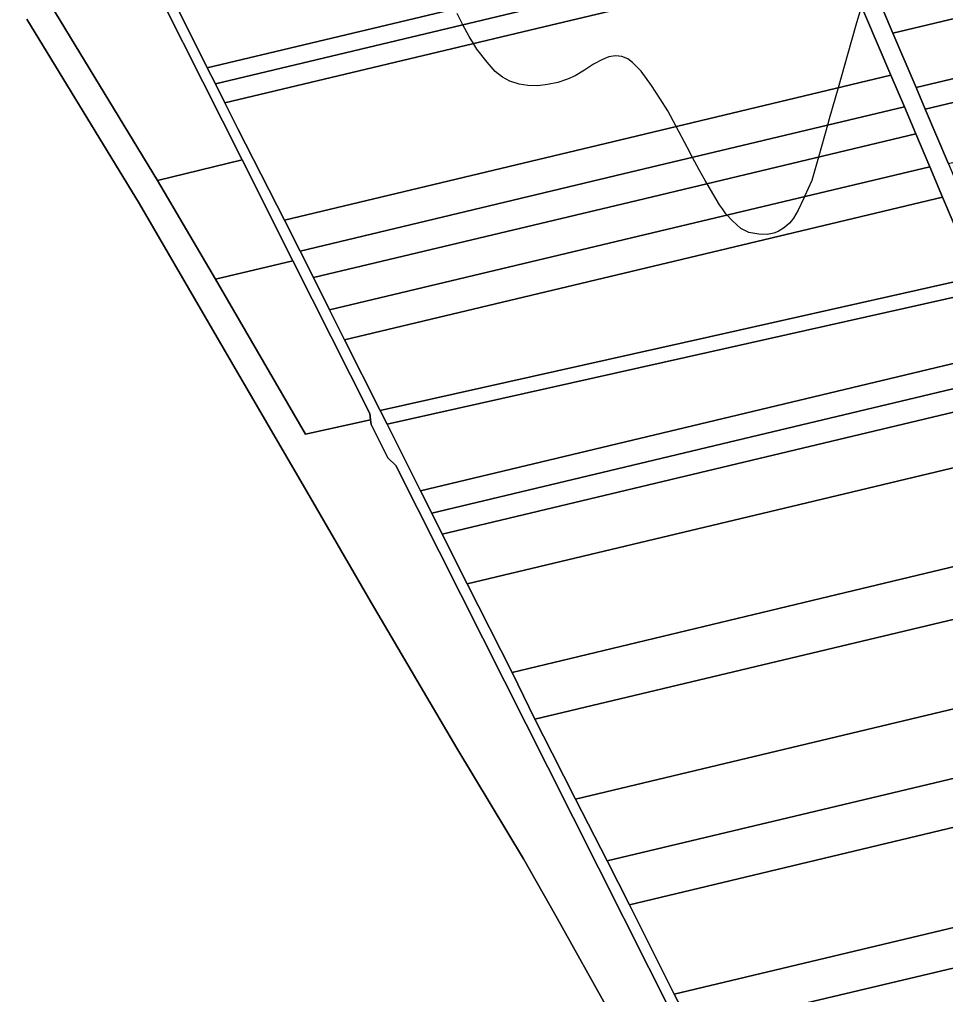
# Model space of a CAD drawing. Extents: x -521939 to -516426, y -1197857 to -1189551.
# Drawn here: x -521630 to -521130, y -1191990 to -1191463 of the extents above; entities that cross this region are included whole.
import ezdxf

# ---------------------------------------------------------------- set-up
doc = ezdxf.new("R2010")
doc.units = 0
for name, color, linetype in [('95560013', 7, 'Continuous'), ('95640013', 7, 'Continuous'), ('95660013', 7, 'Continuous')]:
    doc.layers.add(name, color=color, linetype=linetype)

msp = doc.modelspace()

# ---------------------------------------------------------------- linework, layer by layer
at = {"layer": '95560013'}
for points in [[(-521167.05, -1191451.05), (-520992.31, -1191409.36), (-520817.57, -1191367.67), (-520745.31, -1191350.43), (-520740.08, -1191370.95), (-520800.63, -1191385.4), (-520979.64, -1191428.12), (-521158.65, -1191470.84)], [(-521158.65, -1191470.84), (-520979.64, -1191428.12), (-520800.63, -1191385.4), (-520740.08, -1191370.95), (-520732.39, -1191401.49), (-520795.47, -1191416.55), (-520969.38, -1191458.07), (-521146.18, -1191500.28)], [(-521209, -1191378.24), (-521195.36, -1191410.11), (-521360.96, -1191449.54), (-521528.87, -1191489.52), (-521544.58, -1191458.17), (-521368.75, -1191416.29)], [(-520732.39, -1191401.49), (-520729.17, -1191413.61), (-520793.77, -1191429.02), (-520967.49, -1191470.46), (-521141.21, -1191511.9), (-521146.18, -1191500.28), (-520969.38, -1191458.07), (-520795.47, -1191416.55)], [(-521528.87, -1191489.52), (-521360.96, -1191449.54), (-521195.36, -1191410.11), (-521191.65, -1191418.82), (-521348.51, -1191456.23), (-521524.49, -1191498.2)], [(-521630.25, -1191425.87), (-521573.84, -1191412.37), (-521510.02, -1191539.31), (-521555.8, -1191550.34), (-521613.32, -1191455.79)], [(-521141.21, -1191511.9), (-520967.49, -1191470.46), (-520793.77, -1191429.02), (-520729.17, -1191413.61), (-520721.14, -1191444.12), (-520776.35, -1191457.3), (-520951.74, -1191499.17), (-521128.68, -1191541.41)], [(-521191.65, -1191418.82), (-521187.14, -1191429.23), (-521347.17, -1191467.37), (-521519.41, -1191508.42), (-521524.49, -1191498.2), (-521348.51, -1191456.23)], [(-521187.14, -1191429.23), (-521159.78, -1191493.6), (-521313.86, -1191530.4), (-521487.2, -1191571.8), (-521512.39, -1191522.49), (-521519.41, -1191508.42), (-521347.17, -1191467.37)], [(-521159.78, -1191493.6), (-521152.49, -1191510.64), (-521304.35, -1191546.89), (-521478.79, -1191588.53), (-521487.2, -1191571.8), (-521313.86, -1191530.4)], [(-521304.35, -1191546.89), (-521152.49, -1191510.64), (-521146.31, -1191525.29), (-521296.78, -1191561.19), (-521471.56, -1191602.89), (-521478.79, -1191588.53)], [(-521146.31, -1191525.29), (-521138.81, -1191542.98), (-521288.54, -1191578.72), (-521462.82, -1191620.32), (-521471.56, -1191602.89), (-521296.78, -1191561.19)], [(-521510.02, -1191539.31), (-521482.6, -1191593.81), (-521524.4, -1191603.79), (-521555.8, -1191550.34)], [(-521462.82, -1191620.32), (-521288.54, -1191578.72), (-521138.81, -1191542.98), (-521131.85, -1191559.38), (-521280.32, -1191594.82), (-521454.68, -1191636.44)], [(-521454.68, -1191636.44), (-521280.32, -1191594.82), (-521131.85, -1191559.38), (-521113.53, -1191602.49), (-521257.76, -1191634.79), (-521435.48, -1191674.59)], [(-521524.4, -1191603.79), (-521482.6, -1191593.81), (-521441.15, -1191676.18), (-521440.71, -1191679.65), (-521475.77, -1191687.37)], [(-521110.35, -1191609.97), (-521094.53, -1191641.74), (-521238.31, -1191676.06), (-521413.72, -1191717.93), (-521431.76, -1191681.97), (-521258.02, -1191643.05)], [(-521094.53, -1191641.74), (-521088.54, -1191653.97), (-521231.22, -1191688.02), (-521407.59, -1191730.11), (-521413.72, -1191717.93), (-521238.31, -1191676.06)], [(-521088.54, -1191653.97), (-521082.93, -1191665.23), (-521227.11, -1191699.61), (-521402.03, -1191741.32), (-521407.59, -1191730.11), (-521231.22, -1191688.02)], [(-521402.03, -1191741.32), (-521227.11, -1191699.61), (-521082.93, -1191665.23), (-521069.59, -1191692.15), (-521213.5, -1191726.5), (-521388.58, -1191768.29)], [(-521388.58, -1191768.29), (-521213.5, -1191726.5), (-521069.59, -1191692.15), (-521045.95, -1191739.73), (-521188.75, -1191774.03), (-521364.19, -1191816.17)], [(-521033.33, -1191765.25), (-521352.05, -1191841.26), (-521364.19, -1191816.17), (-521188.75, -1191774.03), (-521045.95, -1191739.73)], [(-521352.05, -1191841.26), (-521033.33, -1191765.25), (-521024.18, -1191783.72), (-521011.95, -1191808.58), (-521330.1, -1191884.46), (-521342.72, -1191859.65)], [(-521330.1, -1191884.46), (-521011.95, -1191808.58), (-520995.26, -1191842.12), (-521139.85, -1191876.58), (-521312.93, -1191917.83)], [(-520995.26, -1191842.12), (-520983.63, -1191865.68), (-521124.85, -1191899.42), (-521300.81, -1191941.46), (-521312.93, -1191917.83), (-521139.85, -1191876.58)], [(-520983.63, -1191865.68), (-520959.52, -1191914.15), (-521101.66, -1191948.04), (-521276.85, -1191989.81), (-521300.81, -1191941.46), (-521124.85, -1191899.42)], [(-521091.19, -1191967.45), (-521266.77, -1192009.12), (-521276.85, -1191989.81), (-521101.66, -1191948.04), (-520959.52, -1191914.15), (-520949.74, -1191933.88)], [(-521248.16, -1192046.83), (-521266.77, -1192009.12), (-521091.19, -1191967.45), (-520949.74, -1191933.88), (-520941.03, -1191951.61), (-520931.19, -1191971.43), (-521073.28, -1192005.23)]]:
    msp.add_lwpolyline(points, close=True, dxfattribs=at)
at = {"layer": '95640013'}
for points in [[(-521263.12, -1192029.99), (-521345.06, -1191867.15), (-521427, -1191704.31), (-521431.33, -1191700.15), (-521440.4, -1191682.13), (-521440.71, -1191679.65), (-521441.15, -1191676.18), (-521482.6, -1191593.81), (-521510.02, -1191539.31), (-521573.84, -1191412.37)], [(-521167.05, -1191451.05), (-521158.65, -1191470.84), (-521146.18, -1191500.28), (-521141.21, -1191511.9), (-521128.68, -1191541.41), (-521115.6, -1191572.16), (-521103.61, -1191600.27), (-521113.53, -1191602.49), (-521131.85, -1191559.38), (-521138.81, -1191542.98), (-521146.31, -1191525.29), (-521152.49, -1191510.64), (-521159.78, -1191493.6), (-521187.14, -1191429.23)], [(-521613.32, -1191455.79), (-521555.8, -1191550.34), (-521524.4, -1191603.79), (-521475.77, -1191687.37), (-521440.71, -1191679.65), (-521440.4, -1191682.13), (-521431.33, -1191700.15), (-521427, -1191704.31), (-521345.06, -1191867.15), (-521263.12, -1192029.99)], [(-521544.58, -1191458.17), (-521528.87, -1191489.52), (-521524.49, -1191498.2), (-521519.41, -1191508.42), (-521512.39, -1191522.49), (-521487.2, -1191571.8), (-521478.79, -1191588.53), (-521471.56, -1191602.89), (-521462.82, -1191620.32), (-521454.68, -1191636.44), (-521435.48, -1191674.59), (-521431.76, -1191681.97), (-521413.72, -1191717.93), (-521407.59, -1191730.11), (-521402.03, -1191741.32), (-521388.58, -1191768.29), (-521364.19, -1191816.17), (-521352.05, -1191841.26), (-521342.72, -1191859.65), (-521330.1, -1191884.46), (-521312.93, -1191917.83), (-521300.81, -1191941.46), (-521276.85, -1191989.81), (-521266.77, -1192009.12)], [(-521311.39, -1192000), (-521340.67, -1191947.49), (-521358.15, -1191916.77), (-521394.07, -1191856.97), (-521440.41, -1191778.22), (-521475.16, -1191718.42), (-521507.47, -1191662.82), (-521512.5, -1191654.17), (-521565.51, -1191562.94), (-521626.26, -1191463.39)]]:
    msp.add_lwpolyline(points, dxfattribs=at)
msp.add_lwpolyline([(-520704.46, -1191503.52), (-520697.13, -1191510.79), (-520788.93, -1191537.99), (-520917.76, -1191566.84), (-521100.31, -1191607.72), (-521110.35, -1191609.97), (-521258.02, -1191643.05), (-521431.76, -1191681.97), (-521435.48, -1191674.59), (-521257.76, -1191634.79), (-521113.53, -1191602.49), (-521103.61, -1191600.27), (-520926.4, -1191560.57), (-520857.48, -1191545.13), (-520838.02, -1191513.71), (-520822.16, -1191506.38), (-520805.54, -1191503.53), (-520712.59, -1191504.94)], close=True, dxfattribs=at)
at = {"layer": '95660013'}
for points in [[(-521175.62, -1191456.32), (-521178.63, -1191466.6), (-521182.99, -1191481.91), (-521188.25, -1191500.4), (-521193.01, -1191517.14), (-521193.98, -1191520.55), (-521198.92, -1191537.84), (-521202.51, -1191550.41), (-521206.32, -1191559.09), (-521206.68, -1191559.91), (-521209.81, -1191566.4), (-521212.36, -1191570.81), (-521213.46, -1191572.21), (-521214.45, -1191573.47), (-521217.23, -1191575.79), (-521220.59, -1191577.88), (-521222.91, -1191578.92), (-521226.5, -1191579.5), (-521231.14, -1191579.39), (-521236.47, -1191578.46), (-521240.76, -1191576.26), (-521245.51, -1191572.08), (-521248.21, -1191569.09), (-521248.87, -1191568.37), (-521250.67, -1191565.77), (-521252.24, -1191563.51), (-521258.96, -1191552.17), (-521259.95, -1191550.49), (-521263.36, -1191544.73), (-521266.92, -1191537.96), (-521269.78, -1191532.51), (-521275.68, -1191521.28), (-521280.17, -1191512.74), (-521284.31, -1191506.31), (-521288.98, -1191499.06), (-521294.66, -1191491.41), (-521299.18, -1191486.66), (-521301.85, -1191484.69), (-521304.98, -1191483.53), (-521306.69, -1191483.31), (-521308.57, -1191483.06), (-521312.05, -1191483.64), (-521315.52, -1191485.03), (-521320.28, -1191487.7), (-521325.14, -1191490.83), (-521330.24, -1191493.84), (-521334.42, -1191495.7), (-521339.63, -1191497.55), (-521345.2, -1191498.6), (-521350.3, -1191499.29), (-521355.74, -1191499.06), (-521360.38, -1191498.48), (-521365.48, -1191496.86), (-521369.54, -1191494.65), (-521373.36, -1191491.52), (-521377.65, -1191486.54), (-521383.33, -1191479.47), (-521385.18, -1191476.43), (-521387.5, -1191472.63), (-521390.79, -1191466.31), (-521393.93, -1191460.3)], [(-521175.62, -1191456.32), (-521178.63, -1191466.6), (-521182.99, -1191481.91), (-521188.25, -1191500.4), (-521193.01, -1191517.14), (-521193.98, -1191520.55), (-521198.92, -1191537.84), (-521202.51, -1191550.41), (-521206.32, -1191559.09), (-521206.68, -1191559.91), (-521209.81, -1191566.4), (-521212.36, -1191570.81), (-521213.46, -1191572.21), (-521214.45, -1191573.47), (-521217.23, -1191575.79), (-521220.59, -1191577.88), (-521222.91, -1191578.92), (-521226.5, -1191579.5), (-521231.14, -1191579.39), (-521236.47, -1191578.46), (-521240.76, -1191576.26), (-521245.51, -1191572.08), (-521248.21, -1191569.09), (-521248.87, -1191568.37), (-521250.67, -1191565.77), (-521252.24, -1191563.51), (-521258.96, -1191552.17), (-521259.95, -1191550.49), (-521263.36, -1191544.73), (-521266.92, -1191537.96), (-521269.78, -1191532.51), (-521275.68, -1191521.28), (-521280.17, -1191512.74), (-521284.31, -1191506.31), (-521288.98, -1191499.06), (-521294.66, -1191491.41), (-521299.18, -1191486.66), (-521301.85, -1191484.69), (-521304.98, -1191483.53), (-521306.69, -1191483.31), (-521308.57, -1191483.06), (-521312.05, -1191483.64), (-521315.52, -1191485.03), (-521320.28, -1191487.7), (-521325.14, -1191490.83), (-521330.24, -1191493.84), (-521334.42, -1191495.7), (-521339.63, -1191497.55), (-521345.2, -1191498.6), (-521350.3, -1191499.29), (-521355.74, -1191499.06), (-521360.38, -1191498.48), (-521365.48, -1191496.86), (-521369.54, -1191494.65), (-521373.36, -1191491.52), (-521377.65, -1191486.54), (-521383.33, -1191479.47), (-521385.18, -1191476.43), (-521387.5, -1191472.63), (-521390.79, -1191466.31), (-521393.93, -1191460.3)], [(-521626.26, -1191463.39), (-521565.51, -1191562.94), (-521512.5, -1191654.17), (-521507.47, -1191662.82), (-521475.16, -1191718.42), (-521440.41, -1191778.22), (-521394.07, -1191856.97), (-521358.15, -1191916.77), (-521340.67, -1191947.49), (-521311.39, -1192000)]]:
    msp.add_lwpolyline(points, dxfattribs=at)

doc.saveas('drawing.dxf')
